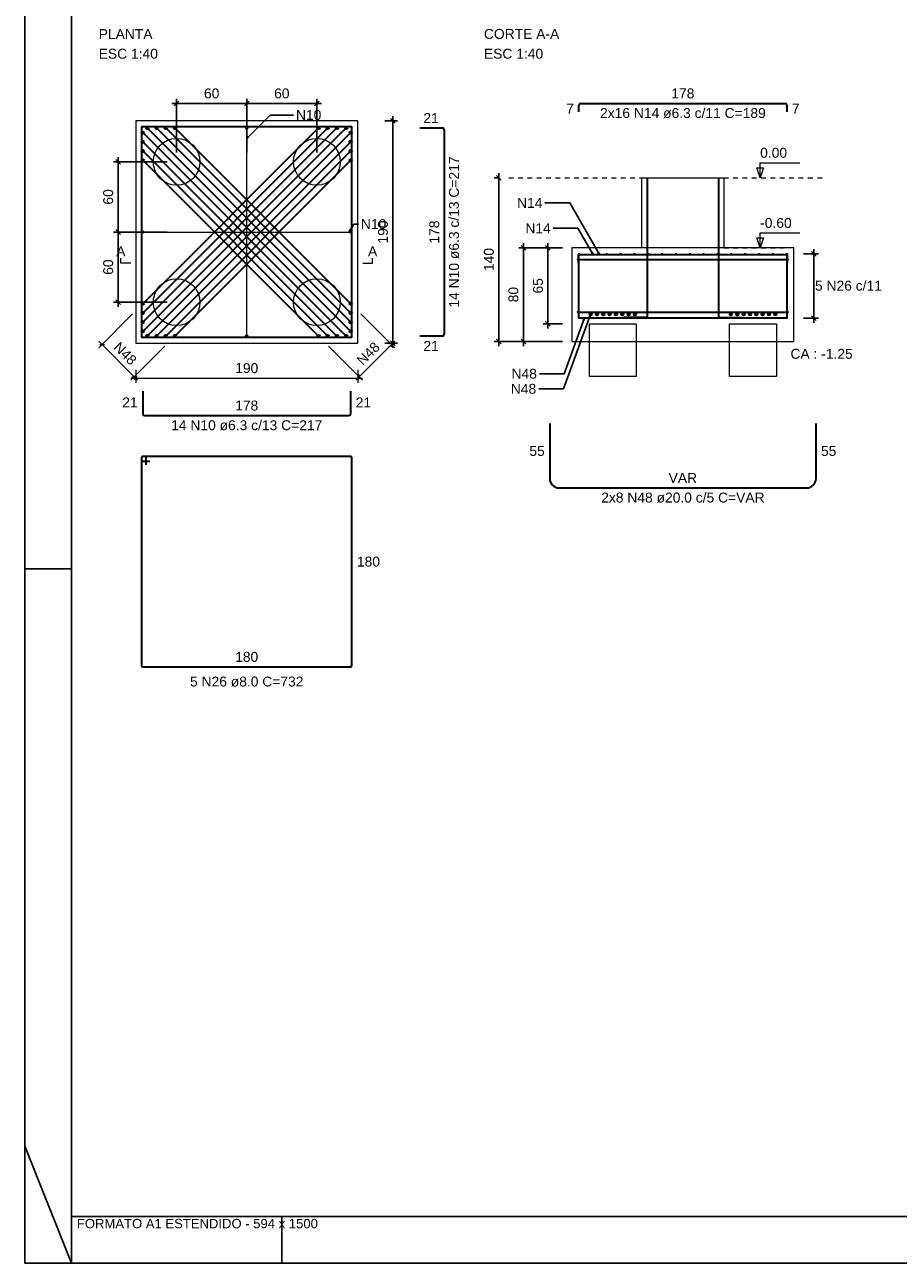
# Model space of a CAD drawing. Header units: millimetres. Extents: x 10 to 1250, y -62 to 528.
# Tile 297 of 656: x 479 to 498, y 69 to 95. Entities that reach past the tile are written whole.
import ezdxf

# ---------------------------------------------------------------- set-up
doc = ezdxf.new("R2010")
doc.units = ezdxf.units.MM
doc.header["$LTSCALE"] = 0.05
doc.linetypes.add('DOT', pattern=[6.35, 0, -6.35])
for name, color, linetype, lineweight in [('Descrição da armadura', 7, 'Continuous', 5), ('DT-Arm de distribuição', 5, 'Continuous', 5), ('DT-Barras na forma', 2, 'Continuous', 30), ('DT-Barras rebatidas', 2, 'Continuous', 30), ('DT-Cotas', 9, 'Continuous', 5), ('DT-Forma', 5, 'Continuous', 5), ('DT-Pontilhado', 9, 'DOT', 5), ('DT-Textos', 7, 'Continuous', 5), ('Textos armaduras', 7, 'Continuous', 5)]:
    doc.layers.add(name, color=color, linetype=linetype, lineweight=lineweight)
doc.layers.add('FOLHA_PADRÃO', color=7, linetype='Continuous')
doc.styles.add('Arial', font='arial.ttf')
doc.styles.get("Standard").update_dxf_attribs({"font": 'arial.ttf'})
doc.dimstyles.get("Standard").update_dxf_attribs({"dimtxt": 0.18, "dimasz": 0.18, "dimexe": 0.18, "dimexo": 0.0625, "dimgap": 0.1, "dimtad": 1, "dimzin": 0, "dimdsep": 46, "dimtxsty": 'Standard', "dimblk": 'OBLIQUE', "dimcen": 0.1, "dimadec": 0, "dimazin": 0, "dimtfac": 1, "dimtofl": 0, "dimtmove": 0, "dimatfit": 3, "dimldrblk": 'OBLIQUE', "dimfxl": 1, "dimtolj": 1, "dimtzin": 0, "dimarcsym": 1})
doc.dimstyles.new('UM_40.000000', dxfattribs={"dimtxt": 0.18, "dimasz": 0.1, "dimexe": 0.1, "dimexo": 0.2, "dimgap": 0, "dimtad": 1, "dimtih": 1, "dimtoh": 1, "dimdec": 1, "dimlfac": 40, "dimzin": 0, "dimdsep": 46, "dimtxsty": 'Standard', "dimcen": 0.09, "dimdle": 0.1, "dimadec": 1, "dimazin": 2, "dimtfac": 1, "dimtdec": 4, "dimtofl": 0, "dimtmove": 0, "dimatfit": 3, "dimfxl": 1, "dimtolj": 1, "dimarcsym": 0})

# ---------------------------------------------------------------- blocks, each defined once
blk = doc.blocks.new('A1EST. 1500')
at = {"layer": 'FOLHA_PADRÃO', "color": 1, "linetype": 'Continuous'}
for p, q in [((0, 59.4), (0, 0)), ((1, 0), (1, 1)), ((5.5, 0), (5.5, 1)), ((0, 0), (150.008, 0))]:
    blk.add_line(p, q, dxfattribs=at)
at = {"layer": 'FOLHA_PADRÃO', "color": 1}
for p, q in [((1, 14.85), (0, 14.85)), ((1, 0), (0, 2.5))]:
    blk.add_line(p, q, dxfattribs=at)
at = {"layer": 'FOLHA_PADRÃO', "color": 6, "linetype": 'Continuous'}
blk.add_lwpolyline([(149, 58.4), (149, 1), (1, 1), (1, 58.4), (149, 58.4)], dxfattribs=at)
at = {"layer": 'FOLHA_PADRÃO', "color": 7, "style": 'Arial'}
blk.add_text('FORMATO A1 ESTENDIDO - 594 x 1500', height=0.2, dxfattribs=at).set_placement((1.114, 0.748))
blk = doc.blocks.new('_Oblique')
at = {"color": 0, "linetype": 'ByBlock', "lineweight": -2}
blk.add_line((-0.5, -0.5), (0.5, 0.5), dxfattribs=at)
blk = doc.blocks.new('*D947')
at = {"layer": 'Defpoints', "color": 0, "transparency": 16777216}
for p in [(483.967, 93.332), (482.467, 92.082), (483.967, 92.082)]:
    blk.add_point(p, dxfattribs=at)
at = {"layer": 'DT-Cotas', "color": 0, "lineweight": -2, "transparency": 16777216}
for p, q in [((482.367, 93.332), (484.067, 93.332)), ((482.467, 92.282), (482.467, 93.432)), ((483.967, 92.282), (483.967, 93.432))]:
    blk.add_line(p, q, dxfattribs=at)
at = {"layer": 'DT-Cotas', "color": 0, "lineweight": -2, "transparency": 16777216, "xscale": 0.1, "yscale": 0.1, "zscale": 0.1, "rotation": 180}
blk.add_blockref('_Oblique', (482.467, 93.332), dxfattribs=at)
at = {"layer": 'DT-Cotas', "color": 0, "lineweight": -2, "transparency": 16777216, "xscale": 0.1, "yscale": 0.1, "zscale": 0.1}
blk.add_blockref('_Oblique', (483.967, 93.332), dxfattribs=at)
at = {"layer": 'DT-Cotas', "transparency": 16777216, "insert": (483.217, 93.544), "char_height": 0.2118, "attachment_point": 5, "rotation": 0.0057, "style": 'Arial'}
blk.add_mtext('\\A1;60', dxfattribs=at)
blk = doc.blocks.new('*D948')
at = {"layer": 'Defpoints', "color": 0, "transparency": 16777216}
for p in [(483.967, 93.332), (483.967, 92.082), (485.467, 92.082)]:
    blk.add_point(p, dxfattribs=at)
at = {"layer": 'DT-Cotas', "color": 0, "lineweight": -2, "transparency": 16777216}
for p, q in [((485.567, 93.332), (483.867, 93.332)), ((483.967, 92.282), (483.967, 93.432)), ((485.467, 92.282), (485.467, 93.432))]:
    blk.add_line(p, q, dxfattribs=at)
at = {"layer": 'DT-Cotas', "color": 0, "lineweight": -2, "transparency": 16777216, "xscale": 0.1, "yscale": 0.1, "zscale": 0.1, "rotation": 180}
blk.add_blockref('_Oblique', (483.967, 93.332), dxfattribs=at)
at = {"layer": 'DT-Cotas', "color": 0, "lineweight": -2, "transparency": 16777216, "xscale": 0.1, "yscale": 0.1, "zscale": 0.1}
blk.add_blockref('_Oblique', (485.467, 93.332), dxfattribs=at)
at = {"layer": 'DT-Cotas', "transparency": 16777216, "insert": (484.717, 93.544), "char_height": 0.2118, "attachment_point": 5, "rotation": 0.0057, "style": 'Arial'}
blk.add_mtext('\\A1;60', dxfattribs=at)
blk = doc.blocks.new('*D949')
at = {"layer": 'Defpoints', "color": 0, "transparency": 16777216}
for p in [(482.467, 92.082), (481.217, 90.582), (482.467, 90.582)]:
    blk.add_point(p, dxfattribs=at)
at = {"layer": 'DT-Cotas', "color": 0, "lineweight": -2, "transparency": 16777216}
for p, q in [((481.217, 92.182), (481.217, 90.482)), ((482.267, 92.082), (481.117, 92.082)), ((482.267, 90.582), (481.117, 90.582))]:
    blk.add_line(p, q, dxfattribs=at)
at = {"layer": 'DT-Cotas', "color": 0, "lineweight": -2, "transparency": 16777216, "xscale": 0.1, "yscale": 0.1, "zscale": 0.1}
for p, rotation in [((481.217, 92.082), 90), ((481.217, 90.582), 270)]:
    blk.add_blockref('_Oblique', p, dxfattribs=dict(at, rotation=rotation))
at = {"layer": 'DT-Cotas', "transparency": 16777216, "insert": (481.005, 91.332), "char_height": 0.2118, "attachment_point": 5, "rotation": 90, "style": 'Arial'}
blk.add_mtext('\\A1;60', dxfattribs=at)
blk = doc.blocks.new('*D950')
at = {"layer": 'Defpoints', "color": 0, "transparency": 16777216}
for p in [(481.217, 90.582), (482.467, 90.582), (482.467, 89.082)]:
    blk.add_point(p, dxfattribs=at)
at = {"layer": 'DT-Cotas', "color": 0, "lineweight": -2, "transparency": 16777216}
for p, q in [((482.267, 90.582), (481.117, 90.582)), ((481.217, 88.982), (481.217, 90.682)), ((482.267, 89.082), (481.117, 89.082))]:
    blk.add_line(p, q, dxfattribs=at)
at = {"layer": 'DT-Cotas', "color": 0, "lineweight": -2, "transparency": 16777216, "xscale": 0.1, "yscale": 0.1, "zscale": 0.1}
for p, rotation in [((481.217, 90.582), 90), ((481.217, 89.082), 270)]:
    blk.add_blockref('_Oblique', p, dxfattribs=dict(at, rotation=rotation))
at = {"layer": 'DT-Cotas', "transparency": 16777216, "insert": (481.005, 89.832), "char_height": 0.2118, "attachment_point": 5, "rotation": 90, "style": 'Arial'}
blk.add_mtext('\\A1;60', dxfattribs=at)
blk = doc.blocks.new('*D951')
at = {"layer": 'Defpoints', "color": 0, "transparency": 16777216}
for p in [(486.717, 92.957), (487.092, 92.957), (486.717, 88.207)]:
    blk.add_point(p, dxfattribs=at)
at = {"layer": 'DT-Cotas', "color": 0, "lineweight": -2, "transparency": 16777216}
for p, q in [((486.917, 92.957), (487.192, 92.957)), ((487.092, 88.107), (487.092, 93.057)), ((486.917, 88.207), (487.192, 88.207))]:
    blk.add_line(p, q, dxfattribs=at)
at = {"layer": 'DT-Cotas', "color": 0, "lineweight": -2, "transparency": 16777216, "xscale": 0.1, "yscale": 0.1, "zscale": 0.1}
for p, rotation in [((487.092, 92.957), 90), ((487.092, 88.207), 270)]:
    blk.add_blockref('_Oblique', p, dxfattribs=dict(at, rotation=rotation))
at = {"layer": 'DT-Cotas', "transparency": 16777216, "insert": (486.88, 90.582), "char_height": 0.2118, "attachment_point": 5, "rotation": 90, "style": 'Arial'}
blk.add_mtext('\\A1;190', dxfattribs=at)
blk = doc.blocks.new('*D952')
at = {"layer": 'Defpoints', "color": 0, "transparency": 16777216}
for p in [(490.919, 90.243), (490.407, 88.618), (490.919, 88.618)]:
    blk.add_point(p, dxfattribs=at)
at = {"layer": 'DT-Cotas', "color": 0, "lineweight": -2, "transparency": 16777216}
for p, q in [((490.407, 90.343), (490.407, 88.518)), ((490.719, 90.243), (490.307, 90.243)), ((490.719, 88.618), (490.307, 88.618))]:
    blk.add_line(p, q, dxfattribs=at)
at = {"layer": 'DT-Cotas', "color": 0, "lineweight": -2, "transparency": 16777216, "xscale": 0.1, "yscale": 0.1, "zscale": 0.1}
for p, rotation in [((490.407, 90.243), 90), ((490.407, 88.618), 270)]:
    blk.add_blockref('_Oblique', p, dxfattribs=dict(at, rotation=rotation))
at = {"layer": 'DT-Cotas', "transparency": 16777216, "insert": (490.195, 89.431), "char_height": 0.2118, "attachment_point": 5, "rotation": 90, "style": 'Arial'}
blk.add_mtext('\\A1;65', dxfattribs=at)
blk = doc.blocks.new('*D953')
at = {"layer": 'Defpoints', "color": 0, "transparency": 16777216}
for p in [(490.919, 90.243), (489.882, 88.243), (490.919, 88.243)]:
    blk.add_point(p, dxfattribs=at)
at = {"layer": 'DT-Cotas', "color": 0, "lineweight": -2, "transparency": 16777216}
for p, q in [((489.882, 90.343), (489.882, 88.143)), ((490.719, 90.243), (489.782, 90.243)), ((490.719, 88.243), (489.782, 88.243))]:
    blk.add_line(p, q, dxfattribs=at)
at = {"layer": 'DT-Cotas', "color": 0, "lineweight": -2, "transparency": 16777216, "xscale": 0.1, "yscale": 0.1, "zscale": 0.1}
for p, rotation in [((489.882, 90.243), 90), ((489.882, 88.243), 270)]:
    blk.add_blockref('_Oblique', p, dxfattribs=dict(at, rotation=rotation))
at = {"layer": 'DT-Cotas', "transparency": 16777216, "insert": (489.67, 89.243), "char_height": 0.2118, "attachment_point": 5, "rotation": 90, "style": 'Arial'}
blk.add_mtext('\\A1;80', dxfattribs=at)
blk = doc.blocks.new('*D954')
at = {"layer": 'Defpoints', "color": 0, "transparency": 16777216}
for p in [(489.569, 91.743), (489.357, 88.243), (490.919, 88.243)]:
    blk.add_point(p, dxfattribs=at)
at = {"layer": 'DT-Cotas', "color": 0, "lineweight": -2, "transparency": 16777216}
for p, q in [((489.369, 91.743), (489.257, 91.743)), ((489.357, 91.843), (489.357, 88.143)), ((490.719, 88.243), (489.257, 88.243))]:
    blk.add_line(p, q, dxfattribs=at)
at = {"layer": 'DT-Cotas', "color": 0, "lineweight": -2, "transparency": 16777216, "xscale": 0.1, "yscale": 0.1, "zscale": 0.1}
for p, rotation in [((489.357, 91.743), 90), ((489.357, 88.243), 270)]:
    blk.add_blockref('_Oblique', p, dxfattribs=dict(at, rotation=rotation))
at = {"layer": 'DT-Cotas', "transparency": 16777216, "insert": (489.145, 89.993), "char_height": 0.2118, "attachment_point": 5, "rotation": 90, "style": 'Arial'}
blk.add_mtext('\\A1;140', dxfattribs=at)
blk = doc.blocks.new('*D967')
at = {"layer": 'Defpoints', "color": 0, "transparency": 16777216}
for p in [(495.669, 90.118), (495.669, 88.743), (496.092, 88.743)]:
    blk.add_point(p, dxfattribs=at)
at = {"layer": 'DT-Cotas', "color": 0, "lineweight": -2, "transparency": 16777216}
for p, q in [((495.869, 90.118), (496.192, 90.118)), ((496.092, 90.218), (496.092, 88.643)), ((495.869, 88.743), (496.192, 88.743))]:
    blk.add_line(p, q, dxfattribs=at)
at = {"layer": 'DT-Cotas', "color": 0, "lineweight": -2, "transparency": 16777216, "xscale": 0.1, "yscale": 0.1, "zscale": 0.1}
for p, rotation in [((496.092, 90.118), 90), ((496.092, 88.743), 270)]:
    blk.add_blockref('_Oblique', p, dxfattribs=dict(at, rotation=rotation))

msp = doc.modelspace()

# ---------------------------------------------------------------- linework, layer by layer
at = {"layer": 'DT-Arm de distribuição'}
for p, q in [((483.9665, 88.357), (483.9665, 92.807)), ((481.7415, 90.582), (486.1915, 90.582))]:
    msp.add_line(p, q, dxfattribs=at)
for centre in [(483.9665, 92.807), (481.7415, 90.582), (486.1915, 90.582), (483.9665, 88.357)]:
    msp.add_circle(centre, 0.025, dxfattribs=at)
at = {"layer": 'DT-Barras na forma'}
for p, q in [((481.7415, 89.0464), (485.5021, 92.807)), ((481.7415, 88.8494), (485.6991, 92.807)), ((481.7415, 88.6524), (485.896, 92.807)), ((481.7415, 88.4555), (486.093, 92.807)), ((481.7415, 92.7085), (486.093, 88.357)), ((481.84, 92.807), (486.1915, 88.4555)), ((481.84, 88.357), (486.1915, 92.7085)), ((482.037, 92.807), (486.1915, 88.6524)), ((482.234, 92.807), (486.1915, 88.8494)), ((482.4309, 92.807), (486.1915, 89.0464)), ((481.7415, 92.5115), (485.896, 88.357)), ((482.037, 88.357), (486.1915, 92.5115)), ((481.7415, 92.3145), (485.6991, 88.357)), ((482.234, 88.357), (486.1915, 92.3145)), ((481.7415, 92.1175), (485.5021, 88.357)), ((482.4309, 88.357), (486.1915, 92.1175)), ((491.0536, 89.9935), (495.5336, 89.9935)), ((491.0536, 88.8685), (495.5336, 88.8685))]:
    msp.add_line(p, q, dxfattribs=at)
msp.add_lwpolyline([(481.7165, 92.832), (481.7165, 88.332), (486.2165, 88.332), (486.2165, 92.832), (481.7165, 92.832)], close=True, dxfattribs=at)
for points in [[(492.5311, 91.7435), (492.5311, 88.756), (492.0311, 88.756)], [(494.0561, 91.7435), (494.0561, 88.756), (494.5561, 88.756)], [(491.0636, 90.1185), (491.0636, 88.7435), (495.5236, 88.7435), (495.5236, 90.1185)], [(491.0636, 89.9216), (491.0636, 90.1027), (495.5236, 90.1027), (495.5236, 89.9216)]]:
    msp.add_lwpolyline(points, dxfattribs=at)
for centre, radius in [((481.7415, 92.7085), 0.025), ((481.84, 92.807), 0.025), ((482.037, 92.807), 0.025), ((482.234, 92.807), 0.025), ((482.4309, 92.807), 0.025), ((485.5021, 92.807), 0.025), ((485.6991, 92.807), 0.025), ((485.896, 92.807), 0.025), ((486.093, 92.807), 0.025), ((486.1915, 92.7085), 0.025), ((481.7415, 92.5115), 0.025), ((486.1915, 92.5115), 0.025), ((481.7415, 92.3145), 0.025), ((486.1915, 92.3145), 0.025), ((481.7415, 92.1175), 0.025), ((486.1915, 92.1175), 0.025), ((491.0636, 90.1185), 0), ((491.0636, 90.1185), 0), ((491.0715, 90.1106), 0.00788), ((491.3678, 90.1106), 0.00788), ((491.664, 90.1106), 0.00788), ((491.9603, 90.1106), 0.00788), ((492.2566, 90.1106), 0.00788), ((492.5529, 90.1106), 0.00788), ((492.8492, 90.1106), 0.00788), ((493.1455, 90.1106), 0.00788), ((493.4417, 90.1106), 0.00788), ((493.738, 90.1106), 0.00788), ((494.0343, 90.1106), 0.00788), ((494.3306, 90.1106), 0.00788), ((494.6269, 90.1106), 0.00788), ((494.9232, 90.1106), 0.00788), ((495.2194, 90.1106), 0.00788), ((495.5157, 90.1106), 0.00788), ((491.0536, 89.9935), 0.01), ((495.5336, 89.9935), 0.01), ((481.7415, 89.0464), 0.025), ((486.1915, 89.0464), 0.025), ((481.7415, 88.8494), 0.025), ((486.1915, 88.8494), 0.025), ((491.0536, 88.8685), 0.01), ((491.3186, 88.8185), 0.025), ((491.4543, 88.8185), 0.025), ((491.59, 88.8185), 0.025), ((491.7257, 88.8185), 0.025), ((491.8614, 88.8185), 0.025), ((491.9972, 88.8185), 0.025), ((492.1329, 88.8185), 0.025), ((492.2686, 88.8185), 0.025), ((494.3186, 88.8185), 0.025), ((494.4543, 88.8185), 0.025), ((494.59, 88.8185), 0.025), ((494.7257, 88.8185), 0.025), ((494.8614, 88.8185), 0.025), ((494.9972, 88.8185), 0.025), ((495.1329, 88.8185), 0.025), ((495.2686, 88.8185), 0.025), ((495.5336, 88.8685), 0.01), ((481.7415, 88.6524), 0.025), ((481.7415, 88.4555), 0.025), ((486.1915, 88.6524), 0.025), ((486.1915, 88.4555), 0.025), ((481.84, 88.357), 0.025), ((482.037, 88.357), 0.025), ((482.234, 88.357), 0.025), ((482.4309, 88.357), 0.025), ((485.5021, 88.357), 0.025), ((485.6991, 88.357), 0.025), ((485.896, 88.357), 0.025), ((486.093, 88.357), 0.025)]:
    msp.add_circle(centre, radius, dxfattribs=at)
at = {"layer": 'DT-Barras rebatidas'}
for p, q in [((491.0686, 93.1508), (491.0686, 93.2926)), ((491.108, 93.332), (495.4792, 93.332)), ((495.5186, 93.2926), (495.5186, 93.1508)), ((487.6665, 92.807), (488.1525, 92.807)), ((488.1919, 92.7676), (488.1919, 88.3963)), ((488.1525, 88.357), (487.6665, 88.357)), ((481.7415, 87.182), (481.7415, 86.696)), ((486.1915, 86.696), (486.1915, 87.182)), ((481.7809, 86.6566), (486.1521, 86.6566)), ((490.4467, 86.485), (490.4467, 85.31)), ((496.1405, 85.31), (496.1405, 86.485)), ((481.7165, 85.752), (481.7165, 81.312)), ((481.7165, 85.752), (481.7165, 85.712)), ((481.7865, 85.782), (481.7465, 85.782)), ((486.1865, 85.782), (481.7465, 85.782)), ((481.7465, 85.682), (481.8915, 85.682)), ((481.8165, 85.607), (481.8165, 85.752)), ((486.2165, 81.312), (486.2165, 85.752)), ((490.6467, 85.11), (495.9405, 85.11)), ((481.7465, 81.282), (486.1865, 81.282))]:
    msp.add_line(p, q, dxfattribs=at)
for centre, radius, start, end in [((491.108, 93.2926), 0.0394, 90, 180), ((495.4792, 93.2926), 0.0394, 0, 90), ((488.1525, 92.7676), 0.0394, 0, 90), ((488.1525, 88.3963), 0.0394, 270, 0), ((481.7809, 86.696), 0.0394, 180, 270), ((486.1521, 86.696), 0.0394, 270, 0), ((481.7465, 85.752), 0.03, 90, 180), ((481.7465, 85.752), 0.03, 90, 180), ((481.7465, 85.712), 0.03, 180, 270), ((481.7865, 85.752), 0.03, 0, 90), ((486.1865, 85.752), 0.03, 0, 90), ((490.6467, 85.31), 0.2, 180, 270), ((495.9405, 85.31), 0.2, 270, 0), ((481.7465, 81.312), 0.03, 180, 270), ((486.1865, 81.312), 0.03, 270, 0)]:
    msp.add_arc(centre, radius, start, end, dxfattribs=at)
at = {"layer": 'DT-Cotas'}
for p, q in [((481.5251, 88.83), (480.8011, 88.106)), ((486.4079, 88.83), (487.1319, 88.106)), ((481.6319, 87.4165), (480.8011, 88.2474)), ((487.1319, 88.2474), (486.3011, 87.4165)), ((487.0612, 88.1267), (487.0612, 88.2267)), ((480.8218, 88.1767), (480.9218, 88.1767)), ((482.2145, 88.1406), (481.4905, 87.4165)), ((485.7185, 88.1406), (486.4425, 87.4165)), ((481.4915, 87.457), (486.4415, 87.457)), ((481.5112, 87.4873), (481.6112, 87.4873)), ((481.6269, 87.4923), (481.5562, 87.4216)), ((481.5915, 87.632), (481.5915, 87.357)), ((486.3769, 87.4923), (486.3062, 87.4216)), ((486.3415, 87.632), (486.3415, 87.357)), ((486.3718, 87.4373), (486.3718, 87.5373))]:
    msp.add_line(p, q, dxfattribs=at)
at = {"layer": 'DT-Forma'}
for points in [[(481.5915, 92.957), (481.5915, 88.207), (486.3415, 88.207), (486.3415, 92.957), (481.5915, 92.957)], [(492.4186, 90.2435), (492.4186, 91.7435), (494.1686, 91.7435), (494.1686, 90.2435), (492.4186, 90.2435)], [(490.9186, 90.2435), (490.9186, 88.2435), (495.6686, 88.2435), (495.6686, 90.2435), (490.9186, 90.2435)], [(491.2936, 87.4935), (491.2936, 88.6185), (492.2936, 88.6185), (492.2936, 87.4935), (491.2936, 87.4935)], [(494.2936, 87.4935), (494.2936, 88.6185), (495.2936, 88.6185), (495.2936, 87.4935), (494.2936, 87.4935)]]:
    msp.add_lwpolyline(points, close=True, dxfattribs=at)
for centre in [(482.4665, 92.082), (485.4665, 92.082), (482.4665, 89.082), (485.4665, 89.082)]:
    msp.add_circle(centre, 0.5, dxfattribs=at)
at = {"layer": 'DT-Pontilhado', "ltscale": 0.2}
for p, q in [((489.5686, 91.7435), (496.2686, 91.7435)), ((494.1686, 90.2435), (495.4394, 90.2435))]:
    msp.add_line(p, q, dxfattribs=at)
at = {"layer": 'DT-Textos'}
for points in [[(495.0158, 91.9553), (494.9452, 91.7435), (494.8746, 91.9553), (495.0158, 91.9553)], [(495.0158, 90.4553), (494.9452, 90.2435), (494.8746, 90.4553), (495.0158, 90.4553)]]:
    msp.add_lwpolyline(points, close=True, dxfattribs=at)
for points in [[(494.9452, 91.7435), (494.9452, 92.0612), (495.7924, 92.0612)], [(494.9452, 90.2435), (494.9452, 90.5612), (495.7924, 90.5612)], [(481.4856, 89.9153), (481.2738, 89.9153), (481.2738, 90.0212)], [(486.4474, 89.9153), (486.6592, 89.9153), (486.6592, 90.0212)]]:
    msp.add_lwpolyline(points, dxfattribs=at)

# ---------------------------------------------------------------- block references
msp.add_blockref('A1EST. 1500', (479.22, 68.5322))

# ---------------------------------------------------------------- texts
at = {"layer": 'Descrição da armadura', "linetype": 'Continuous', "char_height": 0.2118, "attachment_point": 8, "line_spacing_factor": 0.798, "style": 'Arial'}
for s, insert, width in [('2x16 N14 ø6.3 c/11 C=189', (493.2936, 93.0143), 7.107451), ('5 N26 c/11', (496.8329, 89.3251), 2.833843), ('14 N10 ø6.3 c/13 C=217', (483.9665, 86.3389), 6.480859), ('2x8 N48 ø20.0 c/5 C=VAR', (493.2936, 84.7923), 7.007509), ('5 N26 ø8.0 C=732', (483.9665, 80.8584), 4.8647)]:
    msp.add_mtext(s, dxfattribs=dict(at, insert=insert, width=width))
for s, insert, width, rotation in [('14 N10 ø6.3 c/13 C=217', (488.5096, 90.582), 6.480859, 90), ('N48', (481.2914, 87.9069), 1.088351, 315), ('N48', (486.6416, 87.9069), 1.088351, 45)]:
    msp.add_mtext(s, dxfattribs=dict(at, insert=insert, width=width, rotation=rotation))
at = {"layer": 'DT-Cotas', "linetype": 'Continuous', "char_height": 0.2118, "line_spacing_factor": 0.798, "style": 'Arial'}
for s, insert, width, attachment_point in [('N10', (485.0195, 92.9761), 1.088351, 7), ('N14', (490.2902, 91.0974), 1.088351, 9), ('N10', (486.407, 90.6427), 1.088351, 7), ('N14', (490.4676, 90.555), 1.088351, 9), ('190', (483.9665, 87.5629), 0.977612, 8), ('N48', (490.1715, 87.4434), 1.088351, 9), ('N48', (490.1566, 87.1204), 1.088351, 9)]:
    msp.add_mtext(s, dxfattribs=dict(at, insert=insert, width=width, attachment_point=attachment_point))
at = {"layer": 'DT-Textos', "char_height": 0.2118, "line_spacing_factor": 0.798, "style": 'Arial'}
for s, insert, width, attachment_point in [('PLANTA', (480.8011, 94.7087), 2.279377, 7), ('CORTE A-A', (489.0391, 94.7087), 3.190327, 7), ('ESC 1:40', (480.8011, 94.2851), 2.507973, 7), ('ESC 1:40', (489.0391, 94.2851), 2.507973, 7), ('0.00', (494.9452, 92.1671), 1.140404, 7), ('-0.60', (494.9452, 90.6671), 1.335526, 7), ('A', (481.2738, 90.0636), 0.390816, 8), ('A', (486.6592, 90.0636), 0.390816, 8), ('CA : -1.25', (495.5936, 87.8685), 2.637863, 7)]:
    msp.add_mtext(s, dxfattribs=dict(at, insert=insert, width=width, attachment_point=attachment_point))
at = {"layer": 'Textos armaduras', "linetype": 'Continuous', "char_height": 0.2118, "attachment_point": 7, "line_spacing_factor": 0.798, "style": 'Arial'}
for s, insert, width in [('178', (493.0461, 93.4379), 0.989858), ('7', (490.7977, 93.1158), 0.329953), ('7', (495.6245, 93.1158), 0.329953), ('21', (487.7445, 92.9129), 0.659905), ('21', (487.7445, 88.0393), 0.659905), ('21', (481.3057, 86.8331), 0.659905), ('178', (483.7191, 86.7625), 0.989858), ('21', (486.2974, 86.8331), 0.659905), ('55', (490.0108, 85.7916), 0.659905), ('55', (496.2464, 85.7916), 0.659905), ('VAR', (492.9886, 85.2159), 1.219869), ('180', (486.3224, 83.4261), 0.989858), ('180', (483.7191, 81.3879), 0.989858)]:
    msp.add_mtext(s, dxfattribs=dict(at, insert=insert, width=width))
at = {"layer": 'Textos armaduras', "linetype": 'Continuous', "insert": (488.086, 90.3345), "char_height": 0.2118, "width": 0.989858, "attachment_point": 7, "rotation": 90, "line_spacing_factor": 0.798, "style": 'Arial'}
msp.add_mtext('178', dxfattribs=at)

# ---------------------------------------------------------------- dimensions: what is measured, and where the dimension line sits
at = {"layer": 'DT-Cotas'}
for p1, picture, middle in [((482.4665, 92.082), '*D947', (483.2165, 93.5438)), ((485.4665, 92.082), '*D948', (484.7165, 93.5438))]:
    dim = msp.add_linear_dim(base=(483.9665, 93.332), p1=p1, p2=(483.9665, 92.082), dimstyle='UM_40.000000', override={"dimtxt": 0.2118, "dimasz": 0.1, "dimexe": 0.1, "dimexo": 0.2, "dimtad": 1, "dimtih": 0, "dimtoh": 0, "dimdec": 1, "dimlfac": 40, "dimzin": 8, "dimtxsty": 'Arial', "dimblk": 'Oblique', "dimblk1": 'Oblique', "dimblk2": 'Oblique', "dimsah": 1, "dimdle": 0.1, "dimse1": 0, "dimse2": 0, "dimclrt": 256, "dimadec": 1, "dimazin": 3, "dimtmove": 2, "dimldrblk": 'Oblique'}, dxfattribs=at)
    dim.commit()
    dim.dimension.update_dxf_attribs({"geometry": picture, "text_midpoint": middle, "dimtype": 160, "text_rotation": 0.00573})
for base, p1, p2, picture, middle in [((487.0915, 92.957), (486.7165, 88.207), (486.7165, 92.957), '*D951', (486.8797, 90.582)), ((481.2165, 90.582), (482.4665, 92.082), (482.4665, 90.582), '*D949', (481.0047, 91.332)), ((489.3568, 88.2435), (489.5686, 91.7435), (490.9186, 88.2435), '*D954', (489.145, 89.9935)), ((481.2165, 90.582), (482.4665, 89.082), (482.4665, 90.582), '*D950', (481.0047, 89.832)), ((489.8818, 88.2435), (490.9186, 90.2435), (490.9186, 88.2435), '*D953', (489.67, 89.2435)), ((490.4068, 88.6185), (490.9186, 90.2435), (490.9186, 88.6185), '*D952', (490.195, 89.431))]:
    dim = msp.add_linear_dim(base=base, p1=p1, p2=p2, angle=90, dimstyle='UM_40.000000', override={"dimtxt": 0.2118, "dimasz": 0.1, "dimexe": 0.1, "dimexo": 0.2, "dimtad": 1, "dimtih": 0, "dimtoh": 0, "dimdec": 1, "dimlfac": 40, "dimzin": 8, "dimtxsty": 'Arial', "dimblk": 'Oblique', "dimblk1": 'Oblique', "dimblk2": 'Oblique', "dimsah": 1, "dimdle": 0.1, "dimse1": 0, "dimse2": 0, "dimclrt": 256, "dimadec": 1, "dimazin": 3, "dimtmove": 2, "dimldrblk": 'Oblique'}, dxfattribs=at)
    dim.commit()
    dim.dimension.update_dxf_attribs({"geometry": picture, "text_midpoint": middle, "dimtype": 160, "text_rotation": 90})
dim = msp.add_linear_dim(base=(496.0922, 88.7435), p1=(495.6686, 90.1185), p2=(495.6686, 88.7435), angle=90, text=' ', dimstyle='UM_40.000000', override={"dimtxt": 0.2118, "dimasz": 0.1, "dimexe": 0.1, "dimexo": 0.2, "dimtad": 1, "dimtih": 0, "dimtoh": 0, "dimdec": 1, "dimlfac": 40, "dimzin": 8, "dimtxsty": 'Arial', "dimblk": 'Oblique', "dimblk1": 'Oblique', "dimblk2": 'Oblique', "dimsah": 1, "dimdle": 0.1, "dimse1": 0, "dimse2": 0, "dimclrt": 256, "dimadec": 1, "dimazin": 3, "dimtmove": 2, "dimldrblk": 'Oblique'}, dxfattribs=at)
dim.commit()
dim.dimension.update_dxf_attribs({"geometry": '*D967', "text_midpoint": (495.8804, 89.431), "dimtype": 160, "text_rotation": 90})

# ---------------------------------------------------------------- leaders
for points in [[(483.9665, 92.582), (484.4665, 93.082), (484.9665, 93.082)], [(491.508, 90.1027), (490.8726, 91.2033), (490.3431, 91.2033)], [(486.154, 90.582), (486.254, 90.7486), (486.354, 90.7486)], [(491.3678, 90.1106), (491.0501, 90.6609), (490.5206, 90.6609)], [(491.3186, 88.8185), (490.7391, 87.2263), (490.2096, 87.2263)], [(491.1886, 88.7435), (490.754, 87.5493), (490.2245, 87.5493)]]:
    msp.add_leader(points, dimstyle='Standard', override={"dimasz": 0.05, "dimldrblk": 'Closed'}, dxfattribs=at)

doc.saveas('drawing.dxf')
